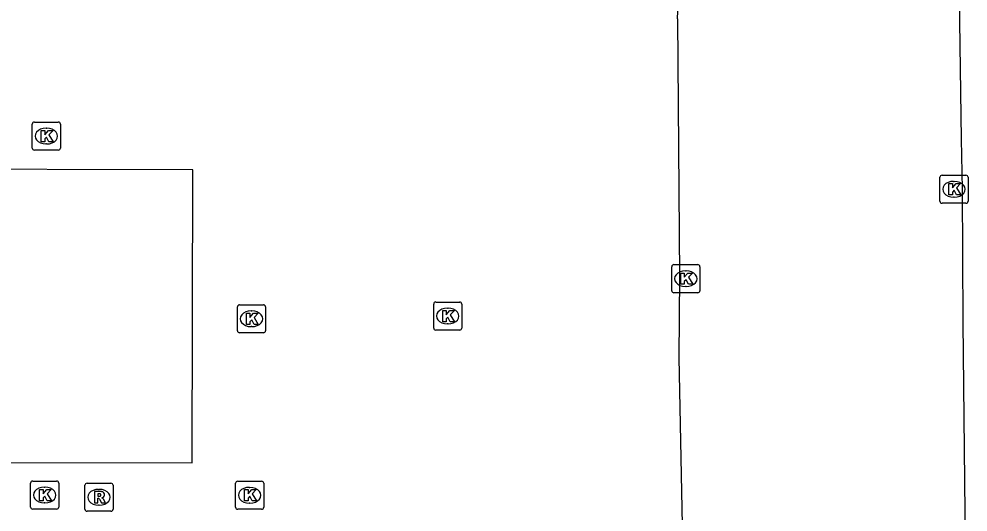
# Model space of a CAD drawing. Extents: x 161477 to 163040, y 383680 to 384868.
# Drawn here: x 162185.65 to 162219.46, y 384399.25 to 384416.8 of the extents above; entities that cross this region are included whole.
import ezdxf

# ---------------------------------------------------------------- set-up
doc = ezdxf.new("R2010")
doc.units = 0
for name, color, linetype in [('IMGEO_Kolk', 7, 'Continuous'), ('IMGEO_Pand', 7, 'Continuous'), ('IMGEO_Rijbaan_lokaal_open', 7, 'Continuous'), ('IMGEO_Rioolput', 7, 'Continuous')]:
    doc.layers.add(name, color=color, linetype=linetype)

msp = doc.modelspace()

# ---------------------------------------------------------------- linework, layer by layer
at = {"layer": 'IMGEO_Kolk'}
for p, q in [((162186.125, 384412.207), (162186.125, 384413.059)), ((162186.2, 384413.133), (162187.052, 384413.133)), ((162186.613, 384412.913), (162186.638, 384412.913)), ((162187.126, 384413.059), (162187.126, 384412.207)), ((162186.636, 384412.353), (162186.611, 384412.353)), ((162187.052, 384412.133), (162186.2, 384412.133)), ((162218.454, 384410.315), (162218.454, 384411.167)), ((162218.529, 384411.241), (162219.381, 384411.241)), ((162219.455, 384411.167), (162219.455, 384410.315)), ((162218.942, 384411.021), (162218.967, 384411.021)), ((162218.965, 384410.461), (162218.94, 384410.461)), ((162219.381, 384410.241), (162218.529, 384410.241)), ((162208.903, 384407.131), (162208.903, 384407.983)), ((162208.978, 384408.057), (162209.83, 384408.057)), ((162209.391, 384407.837), (162209.416, 384407.837)), ((162209.904, 384407.983), (162209.904, 384407.131)), ((162209.414, 384407.277), (162209.389, 384407.277)), ((162209.83, 384407.057), (162208.978, 384407.057)), ((162193.431, 384405.705), (162193.431, 384406.557)), ((162193.506, 384406.631), (162194.358, 384406.631)), ((162193.919, 384406.411), (162193.944, 384406.411)), ((162194.432, 384406.557), (162194.432, 384405.705)), ((162200.422, 384405.802), (162200.422, 384406.654)), ((162200.497, 384406.728), (162201.349, 384406.728)), ((162200.91, 384406.508), (162200.935, 384406.508)), ((162201.423, 384406.654), (162201.423, 384405.802)), ((162193.942, 384405.851), (162193.917, 384405.851)), ((162200.933, 384405.948), (162200.908, 384405.948)), ((162194.358, 384405.631), (162193.506, 384405.631)), ((162201.349, 384405.728), (162200.497, 384405.728)), ((162186.139, 384400.357), (162186.991, 384400.357)), ((162193.441, 384400.35), (162194.293, 384400.35)), ((162186.064, 384399.431), (162186.064, 384400.283)), ((162186.552, 384400.137), (162186.577, 384400.137)), ((162187.065, 384400.283), (162187.065, 384399.431)), ((162193.366, 384399.424), (162193.366, 384400.276)), ((162193.854, 384400.13), (162193.879, 384400.13)), ((162194.367, 384400.276), (162194.367, 384399.424)), ((162186.991, 384399.357), (162186.139, 384399.357)), ((162186.575, 384399.577), (162186.55, 384399.577)), ((162194.293, 384399.35), (162193.441, 384399.35)), ((162193.877, 384399.57), (162193.852, 384399.57))]:
    msp.add_line(p, q, dxfattribs=at)
for points in [[(162186.125, 384412.207), (162186.125, 384413.059)], [(162186.2, 384413.133), (162187.052, 384413.133)], [(162186.446, 384412.833), (162186.569, 384412.833), (162186.569, 384412.682), (162186.699, 384412.833), (162186.863, 384412.833), (162186.717, 384412.682), (162186.87, 384412.433), (162186.718, 384412.433), (162186.633, 384412.597), (162186.569, 384412.53), (162186.569, 384412.433), (162186.446, 384412.433), (162186.446, 384412.833)], [(162187.126, 384413.059), (162187.126, 384412.207)], [(162187.052, 384412.133), (162186.2, 384412.133)], [(162218.454, 384410.315), (162218.454, 384411.167)], [(162218.529, 384411.241), (162219.381, 384411.241)], [(162219.455, 384411.167), (162219.455, 384410.315)], [(162218.775, 384410.941), (162218.898, 384410.941), (162218.898, 384410.79), (162219.028, 384410.941), (162219.192, 384410.941), (162219.046, 384410.79), (162219.199, 384410.541), (162219.047, 384410.541), (162218.962, 384410.705), (162218.898, 384410.638), (162218.898, 384410.541), (162218.775, 384410.541), (162218.775, 384410.941)], [(162219.381, 384410.241), (162218.529, 384410.241)], [(162208.903, 384407.131), (162208.903, 384407.983)], [(162208.978, 384408.057), (162209.83, 384408.057)], [(162209.224, 384407.757), (162209.347, 384407.757), (162209.347, 384407.606), (162209.477, 384407.757), (162209.641, 384407.757), (162209.495, 384407.606), (162209.648, 384407.357), (162209.496, 384407.357), (162209.411, 384407.521), (162209.347, 384407.454), (162209.347, 384407.357), (162209.224, 384407.357), (162209.224, 384407.757)], [(162209.904, 384407.983), (162209.904, 384407.131)], [(162209.83, 384407.057), (162208.978, 384407.057)], [(162193.431, 384405.705), (162193.431, 384406.557)], [(162193.506, 384406.631), (162194.358, 384406.631)], [(162194.432, 384406.557), (162194.432, 384405.705)], [(162200.422, 384405.802), (162200.422, 384406.654)], [(162200.497, 384406.728), (162201.349, 384406.728)], [(162200.743, 384406.428), (162200.866, 384406.428), (162200.866, 384406.277), (162200.996, 384406.428), (162201.16, 384406.428), (162201.014, 384406.277), (162201.167, 384406.028), (162201.015, 384406.028), (162200.93, 384406.192), (162200.866, 384406.125), (162200.866, 384406.028), (162200.743, 384406.028), (162200.743, 384406.428)], [(162201.423, 384406.654), (162201.423, 384405.802)], [(162193.752, 384406.331), (162193.875, 384406.331), (162193.875, 384406.18), (162194.005, 384406.331), (162194.169, 384406.331), (162194.023, 384406.18), (162194.176, 384405.931), (162194.024, 384405.931), (162193.939, 384406.095), (162193.875, 384406.028), (162193.875, 384405.931), (162193.752, 384405.931), (162193.752, 384406.331)], [(162194.358, 384405.631), (162193.506, 384405.631)], [(162201.349, 384405.728), (162200.497, 384405.728)], [(162186.139, 384400.357), (162186.991, 384400.357)], [(162193.441, 384400.35), (162194.293, 384400.35)], [(162186.064, 384399.431), (162186.064, 384400.283)], [(162186.385, 384400.057), (162186.508, 384400.057), (162186.508, 384399.906), (162186.638, 384400.057), (162186.802, 384400.057), (162186.656, 384399.906), (162186.809, 384399.657), (162186.657, 384399.657), (162186.572, 384399.821), (162186.508, 384399.754), (162186.508, 384399.657), (162186.385, 384399.657), (162186.385, 384400.057)], [(162187.065, 384400.283), (162187.065, 384399.431)], [(162193.366, 384399.424), (162193.366, 384400.276)], [(162193.687, 384400.05), (162193.81, 384400.05), (162193.81, 384399.899), (162193.94, 384400.05), (162194.104, 384400.05), (162193.958, 384399.899), (162194.111, 384399.65), (162193.959, 384399.65), (162193.874, 384399.814), (162193.81, 384399.747), (162193.81, 384399.65), (162193.687, 384399.65), (162193.687, 384400.05)], [(162194.367, 384400.276), (162194.367, 384399.424)], [(162186.991, 384399.357), (162186.139, 384399.357)], [(162194.293, 384399.35), (162193.441, 384399.35)]]:
    msp.add_lwpolyline(points, dxfattribs=at)
for centre, start, end in [((162186.202, 384413.057), 91.552, 178.448), ((162186.202, 384413.057), 91.552, 178.448), ((162187.05, 384413.057), 1.552, 88.448), ((162187.05, 384413.057), 1.552, 88.448), ((162186.202, 384412.209), 181.552, 268.448), ((162186.202, 384412.209), 181.552, 268.448), ((162187.05, 384412.209), 271.552, 358.448), ((162187.05, 384412.209), 271.552, 358.448), ((162218.531, 384411.165), 91.552, 178.448), ((162218.531, 384411.165), 91.552, 178.448), ((162219.379, 384411.165), 1.552, 88.448), ((162219.379, 384411.165), 1.552, 88.448), ((162218.531, 384410.317), 181.552, 268.448), ((162218.531, 384410.317), 181.552, 268.448), ((162219.379, 384410.317), 271.552, 358.448), ((162219.379, 384410.317), 271.552, 358.448), ((162208.98, 384407.981), 91.552, 178.448), ((162208.98, 384407.981), 91.552, 178.448), ((162209.828, 384407.981), 1.552, 88.448), ((162209.828, 384407.981), 1.552, 88.448), ((162208.98, 384407.133), 181.552, 268.448), ((162208.98, 384407.133), 181.552, 268.448), ((162209.828, 384407.133), 271.552, 358.448), ((162209.828, 384407.133), 271.552, 358.448), ((162193.508, 384406.555), 91.552, 178.448), ((162193.508, 384406.555), 91.552, 178.448), ((162194.356, 384406.555), 1.552, 88.448), ((162194.356, 384406.555), 1.552, 88.448), ((162200.499, 384406.652), 91.552, 178.448), ((162200.499, 384406.652), 91.552, 178.448), ((162201.347, 384406.652), 1.552, 88.448), ((162201.347, 384406.652), 1.552, 88.448), ((162200.499, 384405.804), 181.552, 268.448), ((162200.499, 384405.804), 181.552, 268.448), ((162201.347, 384405.804), 271.552, 358.448), ((162201.347, 384405.804), 271.552, 358.448), ((162193.508, 384405.707), 181.552, 268.448), ((162193.508, 384405.707), 181.552, 268.448), ((162194.356, 384405.707), 271.552, 358.448), ((162194.356, 384405.707), 271.552, 358.448), ((162186.141, 384400.281), 91.552, 178.448), ((162186.141, 384400.281), 91.552, 178.448), ((162186.989, 384400.281), 1.552, 88.448), ((162186.989, 384400.281), 1.552, 88.448), ((162193.443, 384400.274), 91.552, 178.448), ((162193.443, 384400.274), 91.552, 178.448), ((162194.291, 384400.274), 1.552, 88.448), ((162194.291, 384400.274), 1.552, 88.448), ((162186.141, 384399.433), 181.552, 268.448), ((162186.141, 384399.433), 181.552, 268.448), ((162186.989, 384399.433), 271.552, 358.448), ((162186.989, 384399.433), 271.552, 358.448), ((162193.443, 384399.426), 181.552, 268.448), ((162193.443, 384399.426), 181.552, 268.448), ((162194.291, 384399.426), 271.552, 358.448), ((162194.291, 384399.426), 271.552, 358.448)]:
    msp.add_arc(centre, 0.0765, start, end, dxfattribs=at)
for centre, major_axis, ratio, start_param, end_param in [((162186.612, 384412.633), (-0.387, 0.002), 0.722429, 4.712389, 7.853982), ((162186.637, 384412.633), (-0.39, 0.002), 0.717154, 1.570796, 4.712389), ((162218.941, 384410.741), (-0.387, 0.002), 0.722429, 4.712389, 7.853982), ((162218.966, 384410.741), (-0.39, 0.002), 0.717154, 1.570796, 4.712389), ((162209.39, 384407.557), (-0.387, 0.002), 0.722429, 4.712389, 7.853982), ((162209.415, 384407.557), (-0.39, 0.002), 0.717154, 1.570796, 4.712389), ((162193.918, 384406.131), (-0.387, 0.002), 0.722429, 4.712389, 7.853982), ((162193.943, 384406.131), (-0.39, 0.002), 0.717154, 1.570796, 4.712389), ((162200.909, 384406.228), (-0.387, 0.002), 0.722429, 4.712389, 7.853982), ((162200.934, 384406.228), (-0.39, 0.002), 0.717154, 1.570796, 4.712389), ((162186.551, 384399.857), (-0.387, 0.002), 0.722429, 4.712389, 7.853982), ((162186.576, 384399.857), (-0.39, 0.002), 0.717154, 1.570796, 4.712389), ((162193.853, 384399.85), (-0.387, 0.002), 0.722429, 4.712389, 7.853982), ((162193.878, 384399.85), (-0.39, 0.002), 0.717154, 1.570796, 4.712389)]:
    msp.add_ellipse(centre, major_axis=major_axis, ratio=ratio, start_param=start_param, end_param=end_param, dxfattribs=at)
at = {"layer": 'IMGEO_Pand'}
msp.add_lwpolyline([(162191.818, 384401.003), (162191.849, 384411.435), (162181.446, 384411.452), (162181.415, 384401.02), (162191.818, 384401.003)], dxfattribs=at)
at = {"layer": 'IMGEO_Rijbaan_lokaal_open'}
for points in [[(162219.136, 384417.553), (162219.216, 384412.52), (162219.244, 384410.742), (162219.271, 384405.994), (162219.355, 384398.112)], [(162209.102, 384416.8), (162209.181, 384407.635), (162209.149, 384404.756), (162209.288, 384398.192), (162209.29, 384398.06)]]:
    msp.add_lwpolyline(points, dxfattribs=at)
msp.add_arc((162199.565, 384417.524), 9.565, 355.6592, 48.215, dxfattribs=at)
at = {"layer": 'IMGEO_Rioolput'}
for p, q in [((162187.999, 384399.354), (162187.999, 384400.206)), ((162188.074, 384400.28), (162188.926, 384400.28)), ((162188.487, 384400.06), (162188.512, 384400.06)), ((162189, 384400.206), (162189, 384399.354)), ((162188.51, 384399.5), (162188.485, 384399.5)), ((162188.926, 384399.28), (162188.074, 384399.28))]:
    msp.add_line(p, q, dxfattribs=at)
for points in [[(162187.999, 384399.354), (162187.999, 384400.206)], [(162188.074, 384400.28), (162188.926, 384400.28)], [(162189, 384400.206), (162189, 384399.354)], [(162188.588, 384399.978), (162188.336, 384399.98), (162188.336, 384399.58)], [(162188.336, 384399.58), (162188.46, 384399.58), (162188.46, 384399.742), (162188.471, 384399.742)], [(162188.514, 384399.899), (162188.46, 384399.899), (162188.46, 384399.818)], [(162188.46, 384399.818), (162188.512, 384399.818)], [(162188.518, 384399.713), (162188.589, 384399.58), (162188.729, 384399.58), (162188.664, 384399.706)], [(162188.926, 384399.28), (162188.074, 384399.28)]]:
    msp.add_lwpolyline(points, dxfattribs=at)
for centre, radius, start, end in [((162188.076, 384400.204), 0.0765, 91.552, 178.448), ((162188.076, 384400.204), 0.0765, 91.552, 178.448), ((162188.924, 384400.204), 0.0765, 1.552, 88.448), ((162188.924, 384400.204), 0.0765, 1.552, 88.448), ((162188.47, 384399.689), 0.0533, 26.0293, 88.6989), ((162188.496, 384400.007), 0.19, 274.7715, 282.9687), ((162188.52, 384399.803), 0.0964, 77.0061, 93.1865), ((162188.534, 384399.86), 0.0378, 276.6634, 79.6772), ((162188.587, 384399.868), 0.109, 350.3612, 89.416), ((162188.585, 384399.868), 0.112, 277.5842, 350.9817), ((162188.569, 384399.653), 0.108, 29.5134, 73.7905), ((162188.076, 384399.356), 0.0765, 181.552, 268.448), ((162188.076, 384399.356), 0.0765, 181.552, 268.448), ((162188.924, 384399.356), 0.0765, 271.552, 358.448), ((162188.924, 384399.356), 0.0765, 271.552, 358.448)]:
    msp.add_arc(centre, radius, start, end, dxfattribs=at)
for centre, major_axis, ratio, start_param, end_param in [((162188.486, 384399.78), (-0.387, 0.002), 0.722429, 4.712389, 7.853982), ((162188.511, 384399.78), (-0.39, 0.002), 0.717154, 1.570796, 4.712389)]:
    msp.add_ellipse(centre, major_axis=major_axis, ratio=ratio, start_param=start_param, end_param=end_param, dxfattribs=at)

doc.saveas('drawing.dxf')
